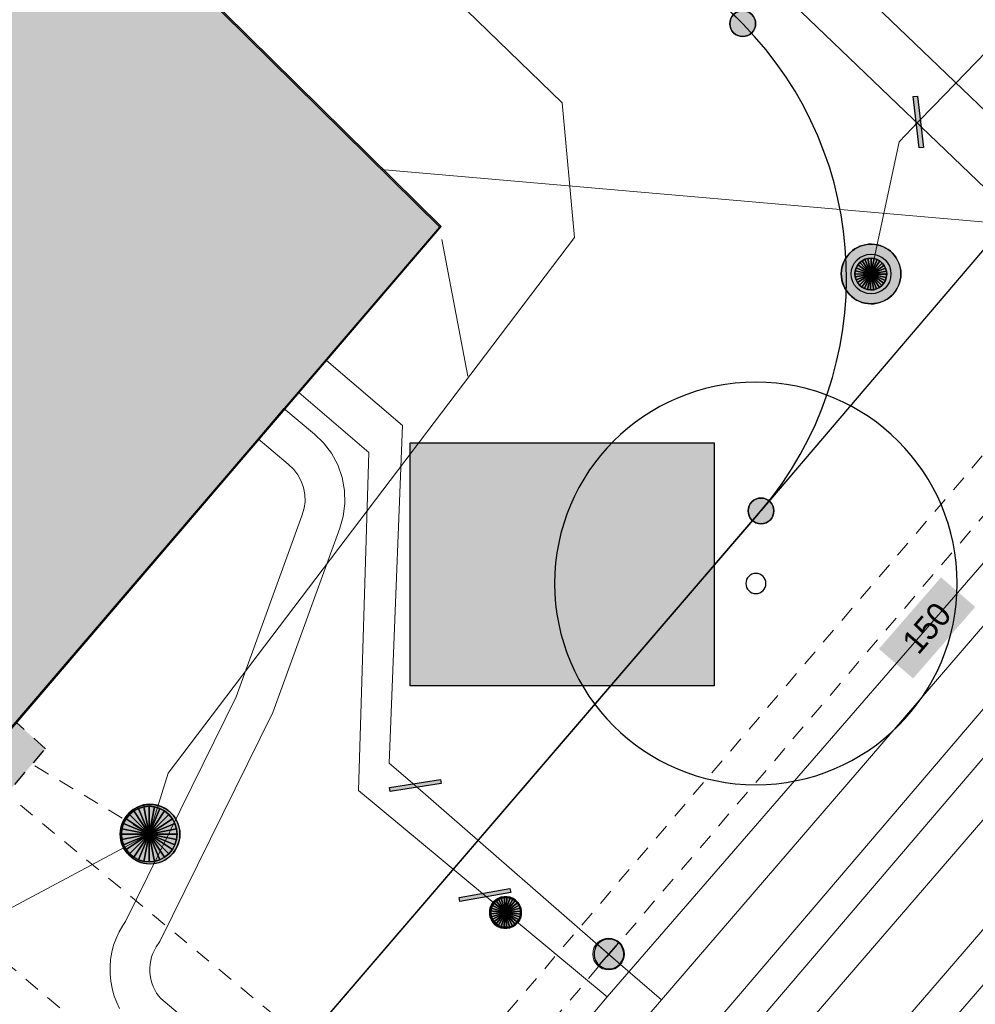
# Model space of a CAD drawing. Header units: metres. Extents: x 2695560 to 2696939, y 1260491 to 1262050.
# Tile 312 of 656: x 2695927 to 2695939, y 1260936 to 1260949. Entities that reach past the tile are written whole.
import ezdxf

# ---------------------------------------------------------------- set-up
doc = ezdxf.new("R2010")
doc.units = ezdxf.units.M
doc.linetypes.add('AUSGEZOGEN', pattern=[0])
doc.linetypes.add('VERDECKT2_S2', pattern=[0.36, 0.2, -0.16])
for name, color, linetype in [('XR$1$AV_Flächen (EO)', 7, 'AUSGEZOGEN'), ('XR$1$AV_Gebäudeflächen (BB)', 7, 'AUSGEZOGEN'), ('XR$1$AV_Gebäudeflächen (EO)', 7, 'AUSGEZOGEN'), ('XR$1$AV_Grenzpunkte', 7, 'AUSGEZOGEN'), ('XR$1$AV_Linien (BB)', 7, 'AUSGEZOGEN'), ('XR$1$AW_LK_Schachtdeckel', 24, 'AUSGEZOGEN'), ('XR$1$GA_LK_Absperrarmatur', 32, 'AUSGEZOGEN'), ('XR$1$GA_LK_Rohrleitungsteil', 32, 'AUSGEZOGEN'), ('XR$1$GR_Baum', 94, 'AUSGEZOGEN'), ('XR$1$Liegenschaftsgrenzen', 7, 'AUSGEZOGEN'), ('XR$1$PFAV', 255, 'AUSGEZOGEN'), ('XR$1$PFAW', 255, 'AUSGEZOGEN'), ('XR$1$PFGA', 255, 'AUSGEZOGEN'), ('XR$1$PFWA', 255, 'AUSGEZOGEN'), ('XR$1$RP_Abstandslinie', 7, 'AUSGEZOGEN'), ('XR$1$WA_LK_Absperrarmatur', 171, 'AUSGEZOGEN'), ('XR$1$WA_LK_Hydrant', 171, 'AUSGEZOGEN'), ('XR$1$WA_LK_Rohrleitungsteil', 171, 'AUSGEZOGEN')]:
    doc.layers.add(name, color=color, linetype=linetype)
for name, color, linetype, lineweight in [('XR$2$ABW-Linie-R-genau', 4, 'AUSGEZOGEN', 18), ('XR$2$ABW-Linie-R-ungenau', 4, 'VERDECKT2_S2', 18), ('XR$2$ABW-LinieFlaeche-R-genau', 4, 'AUSGEZOGEN', 18), ('XR$2$ABW-Punkt', 6, 'AUSGEZOGEN', 18), ('XR$2$ELE-Flaeche-oberirdisch', 1, 'AUSGEZOGEN', 18), ('XR$2$ELE-LinieAnker_Strebe', 1, 'AUSGEZOGEN', 18), ('XR$2$ELE-LinieFlaeche-genau', 1, 'AUSGEZOGEN', 18), ('XR$2$ELE-LinieFlaeche-ungenau', 1, 'VERDECKT2_S2', 18), ('XR$2$GAS-Linie-genau', 12, 'AUSGEZOGEN', 18), ('XR$2$GAS-Punkt', 12, 'AUSGEZOGEN', 18), ('XR$2$KOM-Linie-U-genau', 91, 'AUSGEZOGEN', 18), ('XR$2$WAS-Linie-genau', 5, 'AUSGEZOGEN', 18), ('XR$2$WAS-LinieFlaeche-genau', 5, 'AUSGEZOGEN', 18), ('XR$2$WAS-Punkt', 5, 'AUSGEZOGEN', 18), ('XR$2$WEI-Text', 59, 'AUSGEZOGEN', 18)]:
    doc.layers.add(name, color=color, linetype=linetype, lineweight=lineweight)
doc.styles.add('TXT', font='txt')

# ---------------------------------------------------------------- blocks, each defined once
blk = doc.blocks.new('COMPLEXOBJECT_589')
at = {"layer": 'XR$1$AV_Linien (BB)', "color": 7, "linetype": 'AUSGEZOGEN', "transparency": 33554687}
blk.add_lwpolyline([(5934.98, 10948.8), (5922.888, 10960.707), (5917.863, 10965.655)], dxfattribs=at)
blk.add_arc((5931.735, 10945.609), 4.551, 319.7766, 44.5209, dxfattribs=at)
blk = doc.blocks.new('COMPLEXOBJECT_1311')
at = {"layer": 'XR$1$Liegenschaftsgrenzen', "color": 7, "linetype": 'AUSGEZOGEN', "transparency": 33554687}
blk.add_line((5934.98, 10948.8), (5910.16, 10973.24), dxfattribs=at)
blk.add_arc((5931.735, 10945.609), 4.551, 319.7766, 44.5209, dxfattribs=at)
blk = doc.blocks.new('BAV15')
at = {"layer": 'XR$1$PFAV', "transparency": 33554687}
blk.add_hatch(color=7, dxfattribs=at).paths.add_polyline_path([(0.5, 0), (0.49, 0.101), (0.459, 0.197), (0.41, 0.286), (0.344, 0.362), (0.264, 0.424), (0.174, 0.469), (0.076, 0.494), (-0.025, 0.499), (-0.125, 0.484), (-0.22, 0.449), (-0.306, 0.395), (-0.379, 0.326), (-0.437, 0.243), (-0.477, 0.15), (-0.497, 0.051), (-0.497, -0.051), (-0.477, -0.15), (-0.437, -0.243), (-0.379, -0.326), (-0.306, -0.395), (-0.22, -0.449), (-0.125, -0.484), (-0.025, -0.499), (0.076, -0.494), (0.174, -0.469), (0.264, -0.424), (0.344, -0.362), (0.41, -0.286), (0.459, -0.197), (0.49, -0.101)])
at = {"color": 7, "transparency": 33554687}
for start, end in [(90, 270), (270, 90)]:
    blk.add_arc((0, 0), 0.5, start, end, dxfattribs=at)
at = {"layer": 'XR$1$PFAV', "transparency": 33554687}
blk.add_circle((0, 0), 0.5, dxfattribs=at)
blk = doc.blocks.new('WBGR1')
at = {"color": 94, "transparency": 33554687}
for radius, start, end in [(1, 90, 270), (1, 270, 90), (0.05, 90, 270), (0.05, 270, 90)]:
    blk.add_arc((0, 0), radius, start, end, dxfattribs=at)
blk = doc.blocks.new('BAW2082')
at = {"layer": 'XR$1$PFAW', "transparency": 33554687}
blk.add_hatch(color=7, dxfattribs=at).paths.add_polyline_path([(0.509, -0.003), (0.499, 0.098), (0.469, 0.194), (0.42, 0.283), (0.354, 0.359), (0.274, 0.421), (0.183, 0.466), (0.085, 0.491), (-0.016, 0.496), (-0.116, 0.481), (-0.211, 0.446), (-0.297, 0.392), (-0.37, 0.323), (-0.428, 0.24), (-0.468, 0.147), (-0.488, 0.047), (-0.488, -0.054), (-0.468, -0.153), (-0.428, -0.246), (-0.37, -0.329), (-0.297, -0.398), (-0.211, -0.452), (-0.116, -0.487), (-0.016, -0.502), (0.085, -0.497), (0.183, -0.472), (0.274, -0.427), (0.354, -0.366), (0.42, -0.289), (0.469, -0.2), (0.499, -0.104)])
at = {"transparency": 33554687}
for start, end in [(91.1948, 268.8052), (268.8052, 91.1948)]:
    blk.add_arc((0.01, 0), 0.5, start, end, dxfattribs=at)
at = {"layer": 'XR$1$PFAW', "transparency": 33554687}
blk.add_circle((0.009, -0.003), 0.5, dxfattribs=at)
blk = doc.blocks.new('BWA2013')
at = {"true_color": 0x000000, "transparency": 33554687}
blk.add_hatch(color=18, dxfattribs=at).paths.add_polyline_path([(-0.291, -0.409), (0.352, 0.357), (0.291, 0.409), (-0.352, -0.357)])
at = {"transparency": 33554687}
blk.add_lwpolyline([(-0.291, -0.409), (-0.352, -0.357), (0.291, 0.409), (0.352, 0.357), (-0.291, -0.409)], close=True, dxfattribs=at)
blk = doc.blocks.new('BWA2009')
at = {"true_color": 0x000000, "transparency": 33554687}
blk.add_hatch(color=18, dxfattribs=at).paths.add_polyline_path([(0.333, 0), (0.327, 0.067), (0.306, 0.131), (0.274, 0.19), (0.23, 0.242), (0.176, 0.283), (0.116, 0.313), (0.05, 0.329), (-0.017, 0.333), (-0.084, 0.323), (-0.147, 0.299), (-0.204, 0.264), (-0.253, 0.217), (-0.291, 0.162), (-0.318, 0.1), (-0.332, 0.034), (-0.332, -0.034), (-0.318, -0.1), (-0.291, -0.162), (-0.253, -0.217), (-0.204, -0.264), (-0.147, -0.299), (-0.084, -0.323), (-0.017, -0.333), (0.05, -0.329), (0.116, -0.313), (0.176, -0.283), (0.23, -0.242), (0.274, -0.19), (0.306, -0.131), (0.327, -0.067)])
at = {"layer": 'XR$1$PFWA', "transparency": 33554687}
blk.add_hatch(color=7, dxfattribs=at).paths.add_polyline_path([(0.5, 0), (0.49, 0.101), (0.459, 0.197), (0.41, 0.286), (0.344, 0.362), (0.264, 0.424), (0.174, 0.469), (0.076, 0.494), (-0.025, 0.499), (-0.125, 0.484), (-0.22, 0.449), (-0.306, 0.395), (-0.379, 0.326), (-0.437, 0.243), (-0.477, 0.15), (-0.497, 0.051), (-0.497, -0.051), (-0.477, -0.15), (-0.437, -0.243), (-0.379, -0.326), (-0.306, -0.395), (-0.22, -0.449), (-0.125, -0.484), (-0.025, -0.499), (0.076, -0.494), (0.174, -0.469), (0.264, -0.424), (0.344, -0.362), (0.41, -0.286), (0.459, -0.197), (0.49, -0.101)])
at = {"transparency": 33554687}
blk.add_circle((0, 0), 0.333, dxfattribs=at)
for start, end in [(90, 180), (0, 90), (180, 270), (270, 0)]:
    blk.add_arc((0, 0), 0.5, start, end, dxfattribs=at)
at = {"layer": 'XR$1$PFWA', "transparency": 33554687}
blk.add_circle((0, 0), 0.5, dxfattribs=at)
blk = doc.blocks.new('BWA965')
at = {"layer": 'XR$1$PFWA', "transparency": 33554687}
blk.add_hatch(color=7, dxfattribs=at).paths.add_polyline_path([(0, 0.5), (-0.051, 0.497), (-0.101, 0.49), (-0.15, 0.477), (-0.197, 0.459), (-0.243, 0.437), (-0.286, 0.41), (-0.326, 0.379), (-0.362, 0.344), (-0.395, 0.306), (-0.424, 0.264), (-0.449, 0.22), (-0.469, 0.174), (-0.484, 0.125), (-0.494, 0.076), (-0.499, 0.025), (-0.499, -0.025), (-0.494, -0.076), (-0.484, -0.125), (-0.469, -0.174), (-0.449, -0.22), (-0.424, -0.264), (-0.395, -0.306), (-0.362, -0.344), (-0.326, -0.379), (-0.286, -0.41), (-0.243, -0.437), (-0.197, -0.459), (-0.15, -0.477), (-0.101, -0.49), (-0.051, -0.497), (0, -0.5), (0.051, -0.497), (0.101, -0.49), (0.15, -0.477), (0.197, -0.459), (0.243, -0.437), (0.286, -0.41), (0.326, -0.379), (0.362, -0.344), (0.395, -0.306), (0.424, -0.264), (0.449, -0.22), (0.469, -0.174), (0.484, -0.125), (0.494, -0.076), (0.499, -0.025), (0.499, 0.025), (0.494, 0.076), (0.484, 0.125), (0.469, 0.174), (0.449, 0.22), (0.424, 0.264), (0.395, 0.306), (0.362, 0.344), (0.326, 0.379), (0.286, 0.41), (0.243, 0.437), (0.197, 0.459), (0.15, 0.477), (0.101, 0.49), (0.051, 0.497)])
at = {"transparency": 33554687}
blk.add_line((0, 0.5), (0, -0.5), dxfattribs=at)
for start, end in [(90, 270), (270, 90)]:
    blk.add_arc((0, 0), 0.5, start, end, dxfattribs=at)
blk = doc.blocks.new('BGA2013')
at = {"transparency": 33554687}
blk.add_hatch(color=36, dxfattribs=at).paths.add_polyline_path([(-0.291, -0.409), (0.352, 0.357), (0.291, 0.409), (-0.352, -0.357)])
at = {"color": 32, "transparency": 33554687}
blk.add_lwpolyline([(-0.291, -0.409), (-0.352, -0.357), (0.291, 0.409), (0.352, 0.357), (-0.291, -0.409)], close=True, dxfattribs=at)
blk = doc.blocks.new('BGA965')
at = {"layer": 'XR$1$PFGA', "transparency": 33554687}
blk.add_hatch(color=7, dxfattribs=at).paths.add_polyline_path([(0.5, 0), (0.49, 0.101), (0.459, 0.197), (0.41, 0.286), (0.344, 0.362), (0.264, 0.424), (0.174, 0.469), (0.076, 0.494), (-0.025, 0.499), (-0.125, 0.484), (-0.22, 0.449), (-0.306, 0.395), (-0.379, 0.326), (-0.437, 0.243), (-0.477, 0.15), (-0.497, 0.051), (-0.497, -0.051), (-0.477, -0.15), (-0.437, -0.243), (-0.379, -0.326), (-0.306, -0.395), (-0.22, -0.449), (-0.125, -0.484), (-0.025, -0.499), (0.076, -0.494), (0.174, -0.469), (0.264, -0.424), (0.344, -0.362), (0.41, -0.286), (0.459, -0.197), (0.49, -0.101)])
at = {"color": 32, "transparency": 33554687}
blk.add_line((0, 0.5), (0, -0.5), dxfattribs=at)
for start, end in [(90, 270), (270, 90)]:
    blk.add_arc((0, 0), 0.5, start, end, dxfattribs=at)
at = {"layer": 'XR$1$PFGA', "transparency": 33554687}
blk.add_circle((0, 0), 0.5, dxfattribs=at)
blk = doc.blocks.new('GAS-ABSPERRORGAN')
at = {"layer": 'XR$2$GAS-Punkt', "linetype": 'AUSGEZOGEN', "lineweight": 25, "transparency": 33554687}
blk.add_line((0, 200, 2500), (0, -200, 2500), dxfattribs=at)
for points in [[(-141, 141, 2500), (0, 0, 2500), (-166, 111, 2500)], [(-141, 141), (0, 0), (-166, 111)], [(-141, 141, 2500), (-141, 141), (-166, 111), (-166, 111, 2500)], [(-111, 166, 2500), (0, 0, 2500), (-141, 141, 2500)], [(-111, 166), (0, 0), (-141, 141)], [(-111, 166, 2500), (-111, 166), (-141, 141), (-141, 141, 2500)], [(-77, 185, 2500), (0, 0, 2500), (-111, 166, 2500)], [(-77, 185), (0, 0), (-111, 166)], [(-77, 185, 2500), (-77, 185), (-111, 166), (-111, 166, 2500)], [(-39, 196, 2500), (0, 0, 2500), (-77, 185, 2500)], [(-39, 196), (0, 0), (-77, 185)], [(-39, 196, 2500), (-39, 196), (-77, 185), (-77, 185, 2500)], [(0, 200, 2500), (0, 0, 2500), (-39, 196, 2500)], [(0, 200), (0, 0), (-39, 196)], [(0, 200, 2500), (0, 200), (-39, 196), (-39, 196, 2500)], [(39, 196, 2500), (0, 0, 2500), (0, 200, 2500)], [(39, 196), (0, 0), (0, 200)], [(39, 196, 2500), (39, 196), (0, 200), (0, 200, 2500)], [(77, 185, 2500), (0, 0, 2500), (39, 196, 2500)], [(77, 185), (0, 0), (39, 196)], [(111, 166, 2500), (0, 0, 2500), (77, 185, 2500)], [(111, 166), (0, 0), (77, 185)], [(141, 141, 2500), (0, 0, 2500), (111, 166, 2500)], [(141, 141), (0, 0), (111, 166)], [(166, 111, 2500), (0, 0, 2500), (141, 141, 2500)], [(166, 111), (0, 0), (141, 141)], [(77, 185, 2500), (77, 185), (39, 196), (39, 196, 2500)], [(111, 166, 2500), (111, 166), (77, 185), (77, 185, 2500)], [(141, 141, 2500), (141, 141), (111, 166), (111, 166, 2500)], [(166, 111, 2500), (166, 111), (141, 141), (141, 141, 2500)], [(-196, 39, 2500), (0, 0, 2500), (-200, 0, 2500)], [(-196, 39), (0, 0), (-200, 0)], [(-196, 39, 2500), (-196, 39), (-200, 0), (-200, 0, 2500)], [(-200, 0, 2500), (0, 0, 2500), (-196, -39, 2500)], [(-200, 0), (0, 0), (-196, -39)], [(-185, 77, 2500), (0, 0, 2500), (-196, 39, 2500)], [(-185, 77), (0, 0), (-196, 39)], [(-185, 77, 2500), (-185, 77), (-196, 39), (-196, 39, 2500)], [(-196, -39, 2500), (0, 0, 2500), (-185, -77, 2500)], [(-196, -39), (0, 0), (-185, -77)], [(-166, 111, 2500), (0, 0, 2500), (-185, 77, 2500)], [(-166, 111), (0, 0), (-185, 77)], [(-166, 111, 2500), (-166, 111), (-185, 77), (-185, 77, 2500)], [(-185, -77, 2500), (0, 0, 2500), (-166, -111, 2500)], [(-185, -77), (0, 0), (-166, -111)], [(-166, -111, 2500), (0, 0, 2500), (-141, -141, 2500)], [(-166, -111), (0, 0), (-141, -141)], [(-141, -141, 2500), (0, 0, 2500), (-111, -166, 2500)], [(-141, -141), (0, 0), (-111, -166)], [(-111, -166, 2500), (0, 0, 2500), (-77, -185, 2500)], [(-111, -166), (0, 0), (-77, -185)], [(-77, -185, 2500), (0, 0, 2500), (-39, -196, 2500)], [(-77, -185), (0, 0), (-39, -196)], [(-39, -196, 2500), (0, 0, 2500), (0, -200, 2500)], [(-39, -196), (0, 0), (0, -200)], [(185, 77, 2500), (0, 0, 2500), (166, 111, 2500)], [(185, 77), (0, 0), (166, 111)], [(196, 39, 2500), (0, 0, 2500), (185, 77, 2500)], [(196, 39), (0, 0), (185, 77)], [(200, 0, 2500), (0, 0, 2500), (196, 39, 2500)], [(200, 0), (0, 0), (196, 39)], [(0, -200, 2500), (0, 0, 2500), (39, -196, 2500)], [(39, -196, 2500), (0, 0, 2500), (77, -185, 2500)], [(77, -185, 2500), (0, 0, 2500), (111, -166, 2500)], [(111, -166, 2500), (0, 0, 2500), (141, -141, 2500)], [(141, -141, 2500), (0, 0, 2500), (166, -111, 2500)], [(166, -111, 2500), (0, 0, 2500), (185, -77, 2500)], [(185, -77, 2500), (0, 0, 2500), (196, -39, 2500)], [(196, -39, 2500), (0, 0, 2500), (200, 0, 2500)], [(0, -200), (0, 0), (39, -196)], [(39, -196), (0, 0), (77, -185)], [(77, -185), (0, 0), (111, -166)], [(111, -166), (0, 0), (141, -141)], [(141, -141), (0, 0), (166, -111)], [(166, -111), (0, 0), (185, -77)], [(185, -77), (0, 0), (196, -39)], [(196, -39), (0, 0), (200, 0)], [(185, 77, 2500), (185, 77), (166, 111), (166, 111, 2500)], [(196, 39, 2500), (196, 39), (185, 77), (185, 77, 2500)], [(200, 0, 2500), (200, 0), (196, 39), (196, 39, 2500)], [(-200, 0, 2500), (-200, 0), (-196, -39), (-196, -39, 2500)], [(-196, -39, 2500), (-196, -39), (-185, -77), (-185, -77, 2500)], [(-185, -77, 2500), (-185, -77), (-166, -111), (-166, -111, 2500)], [(-166, -111, 2500), (-166, -111), (-141, -141), (-141, -141, 2500)], [(141, -141, 2500), (141, -141), (166, -111), (166, -111, 2500)], [(166, -111, 2500), (166, -111), (185, -77), (185, -77, 2500)], [(185, -77, 2500), (185, -77), (196, -39), (196, -39, 2500)], [(196, -39, 2500), (196, -39), (200, 0), (200, 0, 2500)], [(-141, -141, 2500), (-141, -141), (-111, -166), (-111, -166, 2500)], [(-111, -166, 2500), (-111, -166), (-77, -185), (-77, -185, 2500)], [(-77, -185, 2500), (-77, -185), (-39, -196), (-39, -196, 2500)], [(-39, -196, 2500), (-39, -196), (0, -200), (0, -200, 2500)], [(0, -200, 2500), (0, -200), (39, -196), (39, -196, 2500)], [(39, -196, 2500), (39, -196), (77, -185), (77, -185, 2500)], [(77, -185, 2500), (77, -185), (111, -166), (111, -166, 2500)], [(111, -166, 2500), (111, -166), (141, -141), (141, -141, 2500)]]:
    blk.add_3dface(points, dxfattribs=at)
blk = doc.blocks.new('WAS-ABSPERRORGAN')
at = {"layer": 'XR$2$WAS-Punkt', "linetype": 'AUSGEZOGEN', "transparency": 33554687}
for p, q in [((0, 200, 2500), (0, -200, 2500)), ((0, 0), (0, 0))]:
    blk.add_line(p, q, dxfattribs=at)
blk.add_circle((0, 0, 502500), 200, dxfattribs=at)
blk = doc.blocks.new('WAS-OBERFLURHYDRANT')
at = {"layer": 'XR$2$WAS-Punkt', "linetype": 'AUSGEZOGEN', "transparency": 33554687}
blk.add_hatch(color=5, dxfattribs=at).paths.add_polyline_path([(0, -200), (20, -199), (40, -196), (60, -191), (79, -184), (97, -175), (114, -164), (130, -152), (145, -138), (158, -122), (170, -106), (180, -88), (188, -69), (194, -50), (198, -30), (200, -10), (200, 10), (198, 30), (194, 50), (188, 69), (180, 88), (170, 106), (158, 122), (145, 138), (130, 152), (114, 164), (97, 175), (79, 184), (60, 191), (40, 196), (20, 199), (0, 200), (-20, 199), (-40, 196), (-60, 191), (-79, 184), (-97, 175), (-114, 164), (-130, 152), (-145, 138), (-158, 122), (-170, 106), (-180, 88), (-188, 69), (-194, 50), (-198, 30), (-200, 10), (-200, -10), (-198, -30), (-194, -50), (-188, -69), (-180, -88), (-170, -106), (-158, -122), (-145, -138), (-130, -152), (-114, -164), (-97, -175), (-79, -184), (-60, -191), (-40, -196), (-20, -199)])
at = {"layer": 'XR$2$WAS-Punkt', "linetype": 'AUSGEZOGEN', "lineweight": 25, "transparency": 33554687}
for points in [[(-141, 141, 2500), (0, 0, 2500), (-166, 111, 2500)], [(-141, 141), (0, 0), (-166, 111)], [(-141, 141, 2500), (-141, 141), (-166, 111), (-166, 111, 2500)], [(-111, 166, 2500), (0, 0, 2500), (-141, 141, 2500)], [(-111, 166), (0, 0), (-141, 141)], [(-111, 166, 2500), (-111, 166), (-141, 141), (-141, 141, 2500)], [(-77, 185, 2500), (0, 0, 2500), (-111, 166, 2500)], [(-77, 185), (0, 0), (-111, 166)], [(-77, 185, 2500), (-77, 185), (-111, 166), (-111, 166, 2500)], [(-39, 196, 2500), (0, 0, 2500), (-77, 185, 2500)], [(-39, 196), (0, 0), (-77, 185)], [(-39, 196, 2500), (-39, 196), (-77, 185), (-77, 185, 2500)], [(0, 200, 2500), (0, 0, 2500), (-39, 196, 2500)], [(0, 200), (0, 0), (-39, 196)], [(0, 200, 2500), (0, 200), (-39, 196), (-39, 196, 2500)], [(39, 196, 2500), (0, 0, 2500), (0, 200, 2500)], [(39, 196), (0, 0), (0, 200)], [(39, 196, 2500), (39, 196), (0, 200), (0, 200, 2500)], [(77, 185, 2500), (0, 0, 2500), (39, 196, 2500)], [(77, 185), (0, 0), (39, 196)], [(111, 166, 2500), (0, 0, 2500), (77, 185, 2500)], [(111, 166), (0, 0), (77, 185)], [(141, 141, 2500), (0, 0, 2500), (111, 166, 2500)], [(141, 141), (0, 0), (111, 166)], [(166, 111, 2500), (0, 0, 2500), (141, 141, 2500)], [(166, 111), (0, 0), (141, 141)], [(77, 185, 2500), (77, 185), (39, 196), (39, 196, 2500)], [(111, 166, 2500), (111, 166), (77, 185), (77, 185, 2500)], [(141, 141, 2500), (141, 141), (111, 166), (111, 166, 2500)], [(166, 111, 2500), (166, 111), (141, 141), (141, 141, 2500)], [(-196, 39, 2500), (0, 0, 2500), (-200, 0, 2500)], [(-196, 39), (0, 0), (-200, 0)], [(-196, 39, 2500), (-196, 39), (-200, 0), (-200, 0, 2500)], [(-200, 0, 2500), (0, 0, 2500), (-196, -39, 2500)], [(-200, 0), (0, 0), (-196, -39)], [(-185, 77, 2500), (0, 0, 2500), (-196, 39, 2500)], [(-185, 77), (0, 0), (-196, 39)], [(-185, 77, 2500), (-185, 77), (-196, 39), (-196, 39, 2500)], [(-196, -39, 2500), (0, 0, 2500), (-185, -77, 2500)], [(-196, -39), (0, 0), (-185, -77)], [(-166, 111, 2500), (0, 0, 2500), (-185, 77, 2500)], [(-166, 111), (0, 0), (-185, 77)], [(-166, 111, 2500), (-166, 111), (-185, 77), (-185, 77, 2500)], [(-185, -77, 2500), (0, 0, 2500), (-166, -111, 2500)], [(-185, -77), (0, 0), (-166, -111)], [(-166, -111, 2500), (0, 0, 2500), (-141, -141, 2500)], [(-166, -111), (0, 0), (-141, -141)], [(-141, -141, 2500), (0, 0, 2500), (-111, -166, 2500)], [(-141, -141), (0, 0), (-111, -166)], [(-111, -166, 2500), (0, 0, 2500), (-77, -185, 2500)], [(-111, -166), (0, 0), (-77, -185)], [(-77, -185, 2500), (0, 0, 2500), (-39, -196, 2500)], [(-77, -185), (0, 0), (-39, -196)], [(-39, -196, 2500), (0, 0, 2500), (0, -200, 2500)], [(-39, -196), (0, 0), (0, -200)], [(185, 77, 2500), (0, 0, 2500), (166, 111, 2500)], [(185, 77), (0, 0), (166, 111)], [(196, 39, 2500), (0, 0, 2500), (185, 77, 2500)], [(196, 39), (0, 0), (185, 77)], [(200, 0, 2500), (0, 0, 2500), (196, 39, 2500)], [(200, 0), (0, 0), (196, 39)], [(0, -200, 2500), (0, 0, 2500), (39, -196, 2500)], [(39, -196, 2500), (0, 0, 2500), (77, -185, 2500)], [(77, -185, 2500), (0, 0, 2500), (111, -166, 2500)], [(111, -166, 2500), (0, 0, 2500), (141, -141, 2500)], [(141, -141, 2500), (0, 0, 2500), (166, -111, 2500)], [(166, -111, 2500), (0, 0, 2500), (185, -77, 2500)], [(185, -77, 2500), (0, 0, 2500), (196, -39, 2500)], [(196, -39, 2500), (0, 0, 2500), (200, 0, 2500)], [(0, -200), (0, 0), (39, -196)], [(39, -196), (0, 0), (77, -185)], [(77, -185), (0, 0), (111, -166)], [(111, -166), (0, 0), (141, -141)], [(141, -141), (0, 0), (166, -111)], [(166, -111), (0, 0), (185, -77)], [(185, -77), (0, 0), (196, -39)], [(196, -39), (0, 0), (200, 0)], [(185, 77, 2500), (185, 77), (166, 111), (166, 111, 2500)], [(196, 39, 2500), (196, 39), (185, 77), (185, 77, 2500)], [(200, 0, 2500), (200, 0), (196, 39), (196, 39, 2500)], [(-200, 0, 2500), (-200, 0), (-196, -39), (-196, -39, 2500)], [(-196, -39, 2500), (-196, -39), (-185, -77), (-185, -77, 2500)], [(-185, -77, 2500), (-185, -77), (-166, -111), (-166, -111, 2500)], [(-166, -111, 2500), (-166, -111), (-141, -141), (-141, -141, 2500)], [(141, -141, 2500), (141, -141), (166, -111), (166, -111, 2500)], [(166, -111, 2500), (166, -111), (185, -77), (185, -77, 2500)], [(185, -77, 2500), (185, -77), (196, -39), (196, -39, 2500)], [(196, -39, 2500), (196, -39), (200, 0), (200, 0, 2500)], [(-141, -141, 2500), (-141, -141), (-111, -166), (-111, -166, 2500)], [(-111, -166, 2500), (-111, -166), (-77, -185), (-77, -185, 2500)], [(-77, -185, 2500), (-77, -185), (-39, -196), (-39, -196, 2500)], [(-39, -196, 2500), (-39, -196), (0, -200), (0, -200, 2500)], [(0, -200, 2500), (0, -200), (39, -196), (39, -196, 2500)], [(39, -196, 2500), (39, -196), (77, -185), (77, -185, 2500)], [(77, -185, 2500), (77, -185), (111, -166), (111, -166, 2500)], [(111, -166, 2500), (111, -166), (141, -141), (141, -141, 2500)]]:
    blk.add_3dface(points, dxfattribs=at)
blk = doc.blocks.new('ABW-KONTROLLSCHACHT')
at = {"layer": 'XR$2$ABW-Punkt', "linetype": 'AUSGEZOGEN', "lineweight": 25, "transparency": 33554687}
for points in [[(-194, 291, 2500), (0, 0, 2500), (-247, 247, 2500)], [(-194, 291), (0, 0), (-247, 247)], [(-194, 291, 2500), (-194, 291), (-247, 247), (-247, 247, 2500)], [(-134, 323, 2500), (0, 0, 2500), (-194, 291, 2500)], [(-134, 323), (0, 0), (-194, 291)], [(-134, 323, 2500), (-134, 323), (-194, 291), (-194, 291, 2500)], [(-68, 343, 2500), (0, 0, 2500), (-134, 323, 2500)], [(-68, 343), (0, 0), (-134, 323)], [(-68, 343, 2500), (-68, 343), (-134, 323), (-134, 323, 2500)], [(0, 350, 2500), (0, 0, 2500), (-68, 343, 2500)], [(0, 350), (0, 0), (-68, 343)], [(0, 350, 2500), (0, 350), (-68, 343), (-68, 343, 2500)], [(68, 343, 2500), (0, 0, 2500), (0, 350, 2500)], [(68, 343), (0, 0), (0, 350)], [(68, 343, 2500), (68, 343), (0, 350), (0, 350, 2500)], [(134, 323, 2500), (0, 0, 2500), (68, 343, 2500)], [(134, 323), (0, 0), (68, 343)], [(194, 291, 2500), (0, 0, 2500), (134, 323, 2500)], [(194, 291), (0, 0), (134, 323)], [(247, 247, 2500), (0, 0, 2500), (194, 291, 2500)], [(247, 247), (0, 0), (194, 291)], [(134, 323, 2500), (134, 323), (68, 343), (68, 343, 2500)], [(194, 291, 2500), (194, 291), (134, 323), (134, 323, 2500)], [(247, 247, 2500), (247, 247), (194, 291), (194, 291, 2500)], [(-323, 134, 2500), (0, 0, 2500), (-343, 68, 2500)], [(-323, 134), (0, 0), (-343, 68)], [(-323, 134, 2500), (-323, 134), (-343, 68), (-343, 68, 2500)], [(-291, 194, 2500), (0, 0, 2500), (-323, 134, 2500)], [(-291, 194), (0, 0), (-323, 134)], [(-291, 194, 2500), (-291, 194), (-323, 134), (-323, 134, 2500)], [(-247, 247, 2500), (0, 0, 2500), (-291, 194, 2500)], [(-247, 247), (0, 0), (-291, 194)], [(-247, 247, 2500), (-247, 247), (-291, 194), (-291, 194, 2500)], [(291, 194, 2500), (0, 0, 2500), (247, 247, 2500)], [(291, 194), (0, 0), (247, 247)], [(323, 134, 2500), (0, 0, 2500), (291, 194, 2500)], [(323, 134), (0, 0), (291, 194)], [(343, 68, 2500), (0, 0, 2500), (323, 134, 2500)], [(343, 68), (0, 0), (323, 134)], [(291, 194, 2500), (291, 194), (247, 247), (247, 247, 2500)], [(323, 134, 2500), (323, 134), (291, 194), (291, 194, 2500)], [(343, 68, 2500), (343, 68), (323, 134), (323, 134, 2500)], [(-343, 68, 2500), (0, 0, 2500), (-350, 0, 2500)], [(-343, 68), (0, 0), (-350, 0)], [(-343, 68, 2500), (-343, 68), (-350, 0), (-350, 0, 2500)], [(-350, 0, 2500), (0, 0, 2500), (-343, -68, 2500)], [(-350, 0), (0, 0), (-343, -68)], [(-343, -68, 2500), (0, 0, 2500), (-323, -134, 2500)], [(-343, -68), (0, 0), (-323, -134)], [(-323, -134, 2500), (0, 0, 2500), (-291, -194, 2500)], [(-323, -134), (0, 0), (-291, -194)], [(-291, -194, 2500), (0, 0, 2500), (-247, -247, 2500)], [(-291, -194), (0, 0), (-247, -247)], [(-247, -247, 2500), (0, 0, 2500), (-194, -291, 2500)], [(-247, -247), (0, 0), (-194, -291)], [(-194, -291, 2500), (0, 0, 2500), (-134, -323, 2500)], [(-194, -291), (0, 0), (-134, -323)], [(-134, -323, 2500), (0, 0, 2500), (-68, -343, 2500)], [(-134, -323), (0, 0), (-68, -343)], [(-68, -343, 2500), (0, 0, 2500), (0, -350, 2500)], [(-68, -343), (0, 0), (0, -350)], [(350, 0, 2500), (0, 0, 2500), (343, 68, 2500)], [(350, 0), (0, 0), (343, 68)], [(0, -350, 2500), (0, 0, 2500), (68, -343, 2500)], [(68, -343, 2500), (0, 0, 2500), (134, -323, 2500)], [(134, -323, 2500), (0, 0, 2500), (194, -291, 2500)], [(194, -291, 2500), (0, 0, 2500), (247, -247, 2500)], [(247, -247, 2500), (0, 0, 2500), (291, -194, 2500)], [(291, -194, 2500), (0, 0, 2500), (323, -134, 2500)], [(323, -134, 2500), (0, 0, 2500), (343, -68, 2500)], [(343, -68, 2500), (0, 0, 2500), (350, 0, 2500)], [(0, -350), (0, 0), (68, -343)], [(68, -343), (0, 0), (134, -323)], [(134, -323), (0, 0), (194, -291)], [(194, -291), (0, 0), (247, -247)], [(247, -247), (0, 0), (291, -194)], [(291, -194), (0, 0), (323, -134)], [(323, -134), (0, 0), (343, -68)], [(343, -68), (0, 0), (350, 0)], [(350, 0, 2500), (350, 0), (343, 68), (343, 68, 2500)], [(-350, 0, 2500), (-350, 0), (-343, -68), (-343, -68, 2500)], [(-343, -68, 2500), (-343, -68), (-323, -134), (-323, -134, 2500)], [(323, -134, 2500), (323, -134), (343, -68), (343, -68, 2500)], [(343, -68, 2500), (343, -68), (350, 0), (350, 0, 2500)], [(-323, -134, 2500), (-323, -134), (-291, -194), (-291, -194, 2500)], [(-291, -194, 2500), (-291, -194), (-247, -247), (-247, -247, 2500)], [(-247, -247, 2500), (-247, -247), (-194, -291), (-194, -291, 2500)], [(194, -291, 2500), (194, -291), (247, -247), (247, -247, 2500)], [(247, -247, 2500), (247, -247), (291, -194), (291, -194, 2500)], [(291, -194, 2500), (291, -194), (323, -134), (323, -134, 2500)], [(-194, -291, 2500), (-194, -291), (-134, -323), (-134, -323, 2500)], [(-134, -323, 2500), (-134, -323), (-68, -343), (-68, -343, 2500)], [(-68, -343, 2500), (-68, -343), (0, -350), (0, -350, 2500)], [(0, -350, 2500), (0, -350), (68, -343), (68, -343, 2500)], [(68, -343, 2500), (68, -343), (134, -323), (134, -323, 2500)], [(134, -323, 2500), (134, -323), (194, -291), (194, -291, 2500)]]:
    blk.add_3dface(points, dxfattribs=at)
blk = doc.blocks.new('ABW-DECKEL')
at = {"layer": 'XR$2$ABW-Punkt', "linetype": 'AUSGEZOGEN', "lineweight": 25, "transparency": 33554687}
for points in [[(-194, 291, 2500), (0, 0, 2500), (-247, 247, 2500)], [(-194, 291), (0, 0), (-247, 247)], [(-194, 291, 2500), (-194, 291), (-247, 247), (-247, 247, 2500)], [(-134, 323, 2500), (0, 0, 2500), (-194, 291, 2500)], [(-134, 323), (0, 0), (-194, 291)], [(-134, 323, 2500), (-134, 323), (-194, 291), (-194, 291, 2500)], [(-68, 343, 2500), (0, 0, 2500), (-134, 323, 2500)], [(-68, 343), (0, 0), (-134, 323)], [(-68, 343, 2500), (-68, 343), (-134, 323), (-134, 323, 2500)], [(0, 350, 2500), (0, 0, 2500), (-68, 343, 2500)], [(0, 350), (0, 0), (-68, 343)], [(0, 350, 2500), (0, 350), (-68, 343), (-68, 343, 2500)], [(68, 343, 2500), (0, 0, 2500), (0, 350, 2500)], [(68, 343), (0, 0), (0, 350)], [(68, 343, 2500), (68, 343), (0, 350), (0, 350, 2500)], [(134, 323, 2500), (0, 0, 2500), (68, 343, 2500)], [(134, 323), (0, 0), (68, 343)], [(194, 291, 2500), (0, 0, 2500), (134, 323, 2500)], [(194, 291), (0, 0), (134, 323)], [(247, 247, 2500), (0, 0, 2500), (194, 291, 2500)], [(247, 247), (0, 0), (194, 291)], [(134, 323, 2500), (134, 323), (68, 343), (68, 343, 2500)], [(194, 291, 2500), (194, 291), (134, 323), (134, 323, 2500)], [(247, 247, 2500), (247, 247), (194, 291), (194, 291, 2500)], [(-323, 134, 2500), (0, 0, 2500), (-343, 68, 2500)], [(-323, 134), (0, 0), (-343, 68)], [(-323, 134, 2500), (-323, 134), (-343, 68), (-343, 68, 2500)], [(-291, 194, 2500), (0, 0, 2500), (-323, 134, 2500)], [(-291, 194), (0, 0), (-323, 134)], [(-291, 194, 2500), (-291, 194), (-323, 134), (-323, 134, 2500)], [(-247, 247, 2500), (0, 0, 2500), (-291, 194, 2500)], [(-247, 247), (0, 0), (-291, 194)], [(-247, 247, 2500), (-247, 247), (-291, 194), (-291, 194, 2500)], [(291, 194, 2500), (0, 0, 2500), (247, 247, 2500)], [(291, 194), (0, 0), (247, 247)], [(323, 134, 2500), (0, 0, 2500), (291, 194, 2500)], [(323, 134), (0, 0), (291, 194)], [(343, 68, 2500), (0, 0, 2500), (323, 134, 2500)], [(343, 68), (0, 0), (323, 134)], [(291, 194, 2500), (291, 194), (247, 247), (247, 247, 2500)], [(323, 134, 2500), (323, 134), (291, 194), (291, 194, 2500)], [(343, 68, 2500), (343, 68), (323, 134), (323, 134, 2500)], [(-343, 68, 2500), (0, 0, 2500), (-350, 0, 2500)], [(-343, 68), (0, 0), (-350, 0)], [(-343, 68, 2500), (-343, 68), (-350, 0), (-350, 0, 2500)], [(-350, 0, 2500), (0, 0, 2500), (-343, -68, 2500)], [(-350, 0), (0, 0), (-343, -68)], [(-343, -68, 2500), (0, 0, 2500), (-323, -134, 2500)], [(-343, -68), (0, 0), (-323, -134)], [(-323, -134, 2500), (0, 0, 2500), (-291, -194, 2500)], [(-323, -134), (0, 0), (-291, -194)], [(-291, -194, 2500), (0, 0, 2500), (-247, -247, 2500)], [(-291, -194), (0, 0), (-247, -247)], [(-247, -247, 2500), (0, 0, 2500), (-194, -291, 2500)], [(-247, -247), (0, 0), (-194, -291)], [(-194, -291, 2500), (0, 0, 2500), (-134, -323, 2500)], [(-194, -291), (0, 0), (-134, -323)], [(-134, -323, 2500), (0, 0, 2500), (-68, -343, 2500)], [(-134, -323), (0, 0), (-68, -343)], [(-68, -343, 2500), (0, 0, 2500), (0, -350, 2500)], [(-68, -343), (0, 0), (0, -350)], [(350, 0, 2500), (0, 0, 2500), (343, 68, 2500)], [(350, 0), (0, 0), (343, 68)], [(0, -350, 2500), (0, 0, 2500), (68, -343, 2500)], [(68, -343, 2500), (0, 0, 2500), (134, -323, 2500)], [(134, -323, 2500), (0, 0, 2500), (194, -291, 2500)], [(194, -291, 2500), (0, 0, 2500), (247, -247, 2500)], [(247, -247, 2500), (0, 0, 2500), (291, -194, 2500)], [(291, -194, 2500), (0, 0, 2500), (323, -134, 2500)], [(323, -134, 2500), (0, 0, 2500), (343, -68, 2500)], [(343, -68, 2500), (0, 0, 2500), (350, 0, 2500)], [(0, -350), (0, 0), (68, -343)], [(68, -343), (0, 0), (134, -323)], [(134, -323), (0, 0), (194, -291)], [(194, -291), (0, 0), (247, -247)], [(247, -247), (0, 0), (291, -194)], [(291, -194), (0, 0), (323, -134)], [(323, -134), (0, 0), (343, -68)], [(343, -68), (0, 0), (350, 0)], [(350, 0, 2500), (350, 0), (343, 68), (343, 68, 2500)], [(-350, 0, 2500), (-350, 0), (-343, -68), (-343, -68, 2500)], [(-343, -68, 2500), (-343, -68), (-323, -134), (-323, -134, 2500)], [(323, -134, 2500), (323, -134), (343, -68), (343, -68, 2500)], [(343, -68, 2500), (343, -68), (350, 0), (350, 0, 2500)], [(-323, -134, 2500), (-323, -134), (-291, -194), (-291, -194, 2500)], [(-291, -194, 2500), (-291, -194), (-247, -247), (-247, -247, 2500)], [(-247, -247, 2500), (-247, -247), (-194, -291), (-194, -291, 2500)], [(194, -291, 2500), (194, -291), (247, -247), (247, -247, 2500)], [(247, -247, 2500), (247, -247), (291, -194), (291, -194, 2500)], [(291, -194, 2500), (291, -194), (323, -134), (323, -134, 2500)], [(-194, -291, 2500), (-194, -291), (-134, -323), (-134, -323, 2500)], [(-134, -323, 2500), (-134, -323), (-68, -343), (-68, -343, 2500)], [(-68, -343, 2500), (-68, -343), (0, -350), (0, -350, 2500)], [(0, -350, 2500), (0, -350), (68, -343), (68, -343, 2500)], [(68, -343, 2500), (68, -343), (134, -323), (134, -323, 2500)], [(134, -323, 2500), (134, -323), (194, -291), (194, -291, 2500)]]:
    blk.add_3dface(points, dxfattribs=at)

msp = doc.modelspace()

# ---------------------------------------------------------------- hatches: boundary and pattern name
at = {"transparency": 33554687}
for points in [[(2695931.765, 1260943.335), (2695931.765, 1260940.279), (2695935.59, 1260940.279), (2695935.59, 1260943.335)], [(2695937.663, 1260940.744), (2695938.094, 1260940.371), (2695938.875, 1260941.272), (2695938.444, 1260941.645)]]:
    msp.add_hatch(color=7, dxfattribs=at).paths.add_polyline_path(points)
at = {"layer": 'XR$1$AV_Gebäudeflächen (BB)', "true_color": 0xd2d2d2, "transparency": 33554687}
msp.add_hatch(color=254, dxfattribs=at).paths.add_polyline_path([(2695911.552, 1260966.378), (2695904.819, 1260958.504), (2695926.723, 1260939.707), (2695932.158, 1260946.058), (2695915.757, 1260962.231), (2695912.491, 1260965.452)])
at = {"layer": 'XR$1$AV_Gebäudeflächen (EO)', "true_color": 0xebebeb, "transparency": 33554687}
msp.add_hatch(color=7, dxfattribs=at).paths.add_polyline_path([(2695926.817, 1260939.817), (2695926.723, 1260939.707), (2695922.925, 1260942.966), (2695920.989, 1260940.689), (2695925.149, 1260937.131), (2695927.179, 1260939.486)])

# ---------------------------------------------------------------- linework, layer by layer
at = {"color": 24, "lineweight": -3, "transparency": 33554687}
msp.add_lwpolyline([(2695931.765, 1260943.335), (2695935.59, 1260943.335), (2695935.59, 1260940.279), (2695931.765, 1260940.279), (2695931.765, 1260943.335)], close=True, dxfattribs=at)
at = {"layer": 'XR$1$AV_Flächen (EO)', "color": 7, "linetype": 'VERDECKT2_S2', "transparency": 33554687}
msp.add_lwpolyline([(2695922.925, 1260942.966), (2695920.989, 1260940.689), (2695925.149, 1260937.131), (2695927.179, 1260939.486), (2695926.817, 1260939.817)], dxfattribs=at)
at = {"layer": 'XR$1$AV_Linien (BB)', "color": 7, "linetype": 'AUSGEZOGEN', "transparency": 33554687}
for points in [[(2695911.552, 1260966.378), (2695904.819, 1260958.504), (2695926.723, 1260939.707), (2695932.158, 1260946.058), (2695915.757, 1260962.231)], [(2695926.479, 1260931.179), (2695936.155, 1260942.451), (2695936.18, 1260942.48)]]:
    msp.add_lwpolyline(points, dxfattribs=at)
at = {"layer": 'XR$1$Liegenschaftsgrenzen', "color": 7, "linetype": 'AUSGEZOGEN', "transparency": 33554687}
for p in [(2695946.7, 1260954.85), (2695925.81, 1260930.4)]:
    msp.add_line(p, (2695936.18, 1260942.48), dxfattribs=at)
at = {"layer": 'XR$1$RP_Abstandslinie', "color": 7, "linetype": 'AUSGEZOGEN', "transparency": 33554687}
msp.add_lwpolyline([(2695843.48, 1260942.78), (2695890.27, 1260897.18), (2695911.05, 1260921.43), (2695932.14, 1260946.05), (2695910.22, 1260967.67), (2695889.01, 1260988.6)], dxfattribs=at)
at = {"layer": 'XR$2$ABW-Linie-R-genau', "linetype": 'AUSGEZOGEN', "transparency": 33554687}
for p, q in [((2695932.165, 1260945.894), (2695932.493, 1260944.177)), ((2695928.485, 1260938.414), (2695923.158, 1260935.569))]:
    msp.add_line(p, q, dxfattribs=at)
msp.add_lwpolyline([(2695912.465, 1260968.166), (2695933.681, 1260947.615), (2695933.834, 1260945.919), (2695928.724, 1260939.182), (2695928.485, 1260938.414)], dxfattribs=at)
at = {"layer": 'XR$2$ABW-Linie-R-ungenau', "linetype": 'VERDECKT2_S2', "transparency": 33554687}
msp.add_line((2695927.047, 1260939.272), (2695928.485, 1260938.414), dxfattribs=at)
msp.add_lwpolyline([(2695926.309, 1260939.238), (2695933.492, 1260933.293), (2695933.501, 1260932.271)], dxfattribs=at)
at = {"layer": 'XR$2$ABW-LinieFlaeche-R-genau', "linetype": 'AUSGEZOGEN', "transparency": 33554687}
msp.add_lwpolyline([(2695902.865, 1260896.704), (2695939.704, 1260939.44), (2695940.386, 1260938.852), (2695940.386, 1260938.852), (2695903.551, 1260896.12)], dxfattribs=at)
at = {"layer": 'XR$2$ELE-Flaeche-oberirdisch', "transparency": 33554687}
msp.add_lwpolyline([(2695943.891, 1260942.823), (2695933.136, 1260953.137), (2695925.395, 1260960.777), (2695917.244, 1260968.824), (2695911.674, 1260974.242), (2695902.123, 1260983.76), (2695901.618, 1260983.229), (2695911.182, 1260973.744), (2695916.754, 1260968.324), (2695924.903, 1260960.279), (2695932.648, 1260952.635), (2695943.444, 1260942.281), (2695943.891, 1260942.823)], close=True, dxfattribs=at)
at = {"layer": 'XR$2$ELE-LinieAnker_Strebe', "transparency": 33554687}
msp.add_line((2695945.267, 1260945.569), (2695931.398, 1260946.777), dxfattribs=at)
at = {"layer": 'XR$2$ELE-LinieFlaeche-genau', "linetype": 'AUSGEZOGEN', "transparency": 33554687}
msp.add_lwpolyline([(2695928.112, 1260936.22), (2695928.073, 1260936.302), (2695928.041, 1260936.389), (2695928.017, 1260936.476), (2695928, 1260936.566), (2695927.992, 1260936.658), (2695927.992, 1260936.747), (2695927.999, 1260936.838), (2695928.014, 1260936.928), (2695928.037, 1260937.016), (2695928.068, 1260937.101), (2695928.105, 1260937.184), (2695928.152, 1260937.264), (2695928.186, 1260937.313), (2695929.578, 1260940.141), (2695930.405, 1260942.417), (2695930.434, 1260942.513), (2695930.445, 1260942.599), (2695930.443, 1260942.687), (2695930.427, 1260942.774), (2695930.398, 1260942.856), (2695930.356, 1260942.932), (2695930.302, 1260943.002), (2695930.231, 1260943.07), (2695929.856, 1260943.385), (2695930.178, 1260943.767), (2695930.563, 1260943.444), (2695930.676, 1260943.338), (2695930.776, 1260943.206), (2695930.856, 1260943.06), (2695930.911, 1260942.902), (2695930.941, 1260942.739), (2695930.945, 1260942.573), (2695930.924, 1260942.409), (2695930.881, 1260942.261), (2695930.038, 1260939.945), (2695928.618, 1260937.061), (2695928.574, 1260936.996), (2695928.551, 1260936.956), (2695928.532, 1260936.913), (2695928.515, 1260936.868), (2695928.504, 1260936.822), (2695928.495, 1260936.776), (2695928.492, 1260936.729), (2695928.492, 1260936.68), (2695928.496, 1260936.634), (2695928.505, 1260936.588), (2695928.517, 1260936.541), (2695928.533, 1260936.498), (2695928.554, 1260936.456), (2695928.578, 1260936.414), (2695928.605, 1260936.376), (2695928.631, 1260936.346), (2695928.957, 1260936.067)], dxfattribs=at)
at = {"layer": 'XR$2$ELE-LinieFlaeche-ungenau', "linetype": 'VERDECKT2_S2', "transparency": 33554687}
for points in [[(2695931.356, 1260934.256), (2695940.304, 1260944.743), (2695940.684, 1260944.419), (2695931.736, 1260933.932), (2695931.356, 1260934.256)], [(2695933.664, 1260930.245), (2695926.06, 1260936.672), (2695926.382, 1260937.054), (2695933.986, 1260930.627), (2695933.664, 1260930.245)]]:
    msp.add_lwpolyline(points, close=True, dxfattribs=at)
at = {"layer": 'XR$2$GAS-Linie-genau', "linetype": 'AUSGEZOGEN', "transparency": 33554687}
for p, q in [((2695932.966, 1260937.428), (2695932.703, 1260937.647)), ((2695933.199, 1260937.235), (2695932.966, 1260937.428)), ((2695934.243, 1260936.368), (2695933.199, 1260937.235)), ((2695934.243, 1260936.368), (2695931.483, 1260933.079))]:
    msp.add_line(p, q, dxfattribs=at)
for points in [[(2695943.003, 1260947.658), (2695942.104, 1260946.724), (2695941.778, 1260945.057), (2695934.243, 1260936.368)], [(2695932.703, 1260937.647), (2695931.116, 1260938.964), (2695931.248, 1260943.215), (2695930.367, 1260943.969)]]:
    msp.add_lwpolyline(points, dxfattribs=at)
at = {"layer": 'XR$2$KOM-Linie-U-genau', "linetype": 'AUSGEZOGEN', "transparency": 33554687}
msp.add_line((2695932.47, 1260928.985), (2695949.793, 1260949.051), dxfattribs=at)
at = {"layer": 'XR$2$WAS-Linie-genau', "linetype": 'AUSGEZOGEN', "transparency": 33554687}
for p, q in [((2695940.256, 1260949.539), (2695938.35, 1260947.574)), ((2695938.35, 1260947.574), (2695938.155, 1260947.373)), ((2695938.155, 1260947.373), (2695937.918, 1260947.122)), ((2695937.918, 1260947.122), (2695937.561, 1260945.46)), ((2695942.9, 1260945.597), (2695934.927, 1260936.328)), ((2695932.059, 1260938.824), (2695931.828, 1260939.025)), ((2695934.263, 1260936.905), (2695932.059, 1260938.824)), ((2695934.927, 1260936.328), (2695934.263, 1260936.905)), ((2695934.927, 1260936.328), (2695931.514, 1260932.392))]:
    msp.add_line(p, q, dxfattribs=at)
msp.add_lwpolyline([(2695931.828, 1260939.025), (2695931.504, 1260939.307), (2695931.671, 1260943.555), (2695930.714, 1260944.374)], dxfattribs=at)
at = {"layer": 'XR$2$WAS-LinieFlaeche-genau', "linetype": 'AUSGEZOGEN', "transparency": 33554687}
msp.add_lwpolyline([(2695944.057, 1260945.329), (2695932.592, 1260931.888), (2695932.288, 1260932.148), (2695943.753, 1260945.589), (2695944.057, 1260945.329)], close=True, dxfattribs=at)

# ---------------------------------------------------------------- block references
at = {"layer": 'XR$1$AV_Grenzpunkte', "color": 7, "linetype": 'AUSGEZOGEN', "lineweight": -3, "transparency": 33554687, "xscale": 0.3249999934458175, "yscale": 0.3249999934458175}
for p in [(2695935.95, 1260948.61), (2695936.18, 1260942.48)]:
    msp.add_blockref('BAV15', p, dxfattribs=at)
at = {"layer": 'XR$1$AV_Linien (BB)', "color": 7, "linetype": 'AUSGEZOGEN', "lineweight": -3, "transparency": 33554687}
msp.add_blockref('COMPLEXOBJECT_589', (2690000.97, 1249999.81), dxfattribs=at)
at = {"layer": 'XR$1$AW_LK_Schachtdeckel', "color": 24, "linetype": 'AUSGEZOGEN', "lineweight": -3, "transparency": 33554687, "xscale": 0.7499999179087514, "yscale": 0.7499999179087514}
msp.add_blockref('BAW2082', (2695928.489, 1260938.415), dxfattribs=at)
at = {"layer": 'XR$1$GA_LK_Absperrarmatur', "color": 32, "linetype": 'AUSGEZOGEN', "lineweight": -3, "transparency": 33554687, "xscale": 0.3749999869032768, "yscale": 0.3749999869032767, "rotation": 140.2947}
msp.add_blockref('BGA965', (2695932.97, 1260937.429), dxfattribs=at)
at = {"layer": 'XR$1$GA_LK_Rohrleitungsteil', "color": 32, "linetype": 'AUSGEZOGEN', "lineweight": -3, "transparency": 33554687, "xscale": 0.6499999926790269, "yscale": 0.6499999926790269, "rotation": 140.2947}
msp.add_blockref('BGA2013', (2695932.707, 1260937.648), dxfattribs=at)
at = {"layer": 'XR$1$GR_Baum', "color": 94, "linetype": 'AUSGEZOGEN', "lineweight": -3, "transparency": 33554687, "xscale": 2.531872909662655, "yscale": 2.531872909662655}
msp.add_blockref('WBGR1', (2695936.116, 1260941.567), dxfattribs=at)
at = {"layer": 'XR$1$Liegenschaftsgrenzen', "color": 7, "linetype": 'AUSGEZOGEN', "lineweight": -3, "transparency": 33554687}
msp.add_blockref('COMPLEXOBJECT_1311', (2690000.97, 1249999.81), dxfattribs=at)
at = {"layer": 'XR$1$WA_LK_Absperrarmatur', "color": 171, "linetype": 'AUSGEZOGEN', "lineweight": -3, "transparency": 33554687, "xscale": 0.3749999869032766, "yscale": 0.3749999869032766, "rotation": 138.962646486}
msp.add_blockref('BWA965', (2695934.267, 1260936.906), dxfattribs=at)
at = {"layer": 'XR$1$WA_LK_Hydrant', "color": 171, "linetype": 'AUSGEZOGEN', "lineweight": -3, "transparency": 33554687, "xscale": 0.7499999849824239, "yscale": 0.7499999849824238, "rotation": 257.876994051}
msp.add_blockref('BWA2009', (2695937.565, 1260945.461), dxfattribs=at)
at = {"layer": 'XR$1$WA_LK_Rohrleitungsteil', "color": 171, "linetype": 'AUSGEZOGEN', "lineweight": -3, "transparency": 33554687}
for p, xscale, yscale, rotation in [((2695938.159, 1260947.374), 0.6499999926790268, 0.6499999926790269, 226.64328066), ((2695931.832, 1260939.026), 0.6499999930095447, 0.6499999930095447, 138.96265491)]:
    msp.add_blockref('BWA2013', p, dxfattribs=dict(at, xscale=xscale, yscale=yscale, rotation=rotation))
at = {"layer": 'XR$2$ABW-Punkt', "color": 6, "linetype": 'AUSGEZOGEN', "lineweight": 18, "transparency": 33554687, "xscale": 0.001, "yscale": 0.001, "zscale": 0.001, "rotation": 360}
for name in ['ABW-KONTROLLSCHACHT', 'ABW-DECKEL']:
    msp.add_blockref(name, (2695928.485, 1260938.414), dxfattribs=at)
at = {"layer": 'XR$2$GAS-Punkt', "color": 12, "linetype": 'AUSGEZOGEN', "lineweight": 18, "transparency": 33554687, "xscale": 0.001, "yscale": 0.001, "zscale": 0.001, "rotation": 50.3}
msp.add_blockref('GAS-ABSPERRORGAN', (2695932.966, 1260937.428), dxfattribs=at)
at = {"layer": 'XR$2$WAS-Punkt', "color": 5, "linetype": 'AUSGEZOGEN', "lineweight": 18, "transparency": 33554687, "xscale": 0.001, "yscale": 0.001, "zscale": 0.001}
for name, p, rotation in [('WAS-OBERFLURHYDRANT', (2695937.561, 1260945.46), 167.9), ('WAS-ABSPERRORGAN', (2695934.263, 1260936.905), 49)]:
    msp.add_blockref(name, p, dxfattribs=dict(at, rotation=rotation))

# ---------------------------------------------------------------- texts
at = {"layer": 'XR$2$WEI-Text', "transparency": 33554687, "insert": (2695938.265, 1260941.007), "char_height": 0.3, "width": 0.9119, "attachment_point": 5, "rotation": 49.1, "style": 'TXT'}
msp.add_mtext('\\W1.00;150', dxfattribs=at)

doc.saveas('drawing.dxf')
